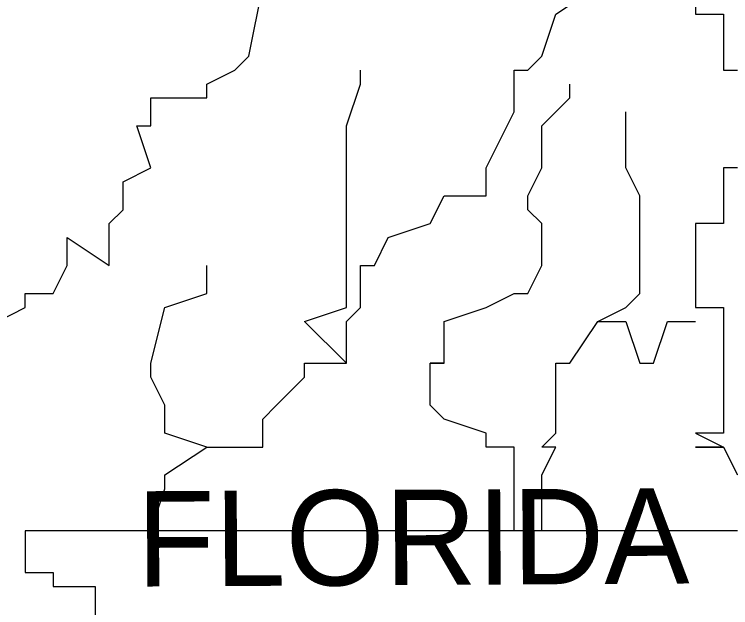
# Model space of a CAD drawing. Extents: x 1797809 to 2198143, y 249608 to 1237864.
# Drawn here: x 2195042.459 to 2195045.155, y 1237125.795 to 1237128.029 of the extents above; entities that cross this region are included whole.
import ezdxf

# ---------------------------------------------------------------- set-up
doc = ezdxf.new("R2010")
doc.units = 0
doc.layers.add('GSBWFILL', color=7, linetype='Continuous')

msp = doc.modelspace()

# ---------------------------------------------------------------- linework, layer by layer
at = {"layer": 'GSBWFILL'}
for points in [[(2195041.6068, 1237125.4017), (2195041.6068, 1237127.2411), (2195042.0798, 1237130.4994), (2195042.0798, 1237130.6045), (2195042.0798, 1237130.6045), (2195042.0798, 1237130.6045), (2195041.9221, 1237130.6045), (2195041.9221, 1237130.657), (2195042.0798, 1237130.657), (2195044.4972, 1237130.6045), (2195044.9702, 1237128.2396), (2195044.9702, 1237128.1345), (2195045.0227, 1237128.0819), (2195045.0227, 1237128.0294), (2195045.0227, 1237128.0294), (2195045.1278, 1237128.0294), (2195045.1278, 1237127.8717), (2195045.1278, 1237127.8192), (2195045.1804, 1237127.8192)], [(2195041.6068, 1237125.4017), (2195041.6068, 1237127.2411), (2195042.0798, 1237130.4994), (2195042.0798, 1237130.6045), (2195042.0798, 1237130.6045), (2195042.0798, 1237130.6045), (2195041.9221, 1237130.6045), (2195041.9221, 1237130.657), (2195042.0798, 1237130.657), (2195044.4972, 1237130.6045), (2195044.9702, 1237128.2396), (2195044.9702, 1237128.1345), (2195045.0227, 1237128.0819), (2195045.0227, 1237128.0294), (2195045.0227, 1237128.0294), (2195045.1278, 1237128.0294), (2195045.1278, 1237127.8717), (2195045.1278, 1237127.8192), (2195045.1804, 1237127.8192)], [(2195041.6068, 1237125.4017), (2195041.6068, 1237127.2411), (2195042.0798, 1237130.4994), (2195042.0798, 1237130.6045), (2195042.0798, 1237130.6045), (2195042.0798, 1237130.6045), (2195041.9221, 1237130.6045), (2195041.9221, 1237130.657), (2195042.0798, 1237130.657), (2195044.4972, 1237130.6045), (2195044.9702, 1237128.2396), (2195044.9702, 1237128.1345), (2195045.0227, 1237128.0819), (2195045.0227, 1237128.0294), (2195045.0227, 1237128.0294), (2195045.1278, 1237128.0294), (2195045.1278, 1237127.8717), (2195045.1278, 1237127.8192), (2195045.1804, 1237127.8192)], [(2195043.7089, 1237126.7156), (2195043.7089, 1237126.7156), (2195043.7089, 1237126.8732), (2195043.7614, 1237126.9258), (2195043.7614, 1237126.9783), (2195043.7614, 1237127.0834), (2195043.814, 1237127.0834), (2195043.8665, 1237127.1885), (2195044.0242, 1237127.2411), (2195044.0768, 1237127.3462), (2195044.2344, 1237127.3462), (2195044.2344, 1237127.4513), (2195044.3395, 1237127.6615), (2195044.3395, 1237127.7666), (2195044.3395, 1237127.7666), (2195044.3395, 1237127.8192), (2195044.3921, 1237127.8192), (2195044.4446, 1237127.8717), (2195044.4972, 1237128.0294), (2195044.6548, 1237128.1345), (2195044.7599, 1237128.187), (2195044.7599, 1237128.2396), (2195044.7599, 1237128.2921), (2195044.6548, 1237128.2921)], [(2195043.7089, 1237126.7156), (2195043.7089, 1237126.7156), (2195043.7089, 1237126.8732), (2195043.7614, 1237126.9258), (2195043.7614, 1237126.9783), (2195043.7614, 1237127.0834), (2195043.814, 1237127.0834), (2195043.8665, 1237127.1885), (2195044.0242, 1237127.2411), (2195044.0768, 1237127.3462), (2195044.2344, 1237127.3462), (2195044.2344, 1237127.4513), (2195044.3395, 1237127.6615), (2195044.3395, 1237127.7666), (2195044.3395, 1237127.7666), (2195044.3395, 1237127.8192), (2195044.3921, 1237127.8192), (2195044.4446, 1237127.8717), (2195044.4972, 1237128.0294), (2195044.6548, 1237128.1345), (2195044.7599, 1237128.187), (2195044.7599, 1237128.2396), (2195044.7599, 1237128.2921), (2195044.6548, 1237128.2921)], [(2195043.7089, 1237126.7156), (2195043.7089, 1237126.7156), (2195043.7089, 1237126.8732), (2195043.7614, 1237126.9258), (2195043.7614, 1237126.9783), (2195043.7614, 1237127.0834), (2195043.814, 1237127.0834), (2195043.8665, 1237127.1885), (2195044.0242, 1237127.2411), (2195044.0768, 1237127.3462), (2195044.2344, 1237127.3462), (2195044.2344, 1237127.4513), (2195044.3395, 1237127.6615), (2195044.3395, 1237127.7666), (2195044.3395, 1237127.7666), (2195044.3395, 1237127.8192), (2195044.3921, 1237127.8192), (2195044.4446, 1237127.8717), (2195044.4972, 1237128.0294), (2195044.6548, 1237128.1345), (2195044.7599, 1237128.187), (2195044.7599, 1237128.2396), (2195044.7599, 1237128.2921), (2195044.6548, 1237128.2921)], [(2195042.3951, 1237126.8732), (2195042.5002, 1237126.9258), (2195042.5002, 1237126.9783), (2195042.6053, 1237126.9783), (2195042.6578, 1237127.0834), (2195042.6578, 1237127.1885), (2195042.8155, 1237127.0834), (2195042.8155, 1237127.2411), (2195042.868, 1237127.2936), (2195042.868, 1237127.3462), (2195042.868, 1237127.3987), (2195042.9732, 1237127.4513), (2195042.9206, 1237127.609), (2195042.9732, 1237127.609), (2195042.9732, 1237127.7141), (2195043.1834, 1237127.7141), (2195043.1834, 1237127.7666), (2195043.1834, 1237127.7666), (2195043.2885, 1237127.8192), (2195043.341, 1237127.8717), (2195043.3936, 1237128.1345)], [(2195042.3951, 1237126.8732), (2195042.5002, 1237126.9258), (2195042.5002, 1237126.9783), (2195042.6053, 1237126.9783), (2195042.6578, 1237127.0834), (2195042.6578, 1237127.1885), (2195042.8155, 1237127.0834), (2195042.8155, 1237127.2411), (2195042.868, 1237127.2936), (2195042.868, 1237127.3462), (2195042.868, 1237127.3987), (2195042.9732, 1237127.4513), (2195042.9206, 1237127.609), (2195042.9732, 1237127.609), (2195042.9732, 1237127.7141), (2195043.1834, 1237127.7141), (2195043.1834, 1237127.7666), (2195043.1834, 1237127.7666), (2195043.2885, 1237127.8192), (2195043.341, 1237127.8717), (2195043.3936, 1237128.1345)], [(2195042.3951, 1237126.8732), (2195042.5002, 1237126.9258), (2195042.5002, 1237126.9783), (2195042.6053, 1237126.9783), (2195042.6578, 1237127.0834), (2195042.6578, 1237127.1885), (2195042.8155, 1237127.0834), (2195042.8155, 1237127.2411), (2195042.868, 1237127.2936), (2195042.868, 1237127.3462), (2195042.868, 1237127.3987), (2195042.9732, 1237127.4513), (2195042.9206, 1237127.609), (2195042.9732, 1237127.609), (2195042.9732, 1237127.7141), (2195043.1834, 1237127.7141), (2195043.1834, 1237127.7666), (2195043.1834, 1237127.7666), (2195043.2885, 1237127.8192), (2195043.341, 1237127.8717), (2195043.3936, 1237128.1345)], [(2195043.1834, 1237126.4002), (2195043.1834, 1237126.4002), (2195043.2885, 1237126.4002), (2195043.341, 1237126.4002), (2195043.3936, 1237126.4002), (2195043.3936, 1237126.4528), (2195043.3936, 1237126.5053), (2195043.4461, 1237126.5579), (2195043.5512, 1237126.663), (2195043.5512, 1237126.7156), (2195043.7089, 1237126.7156), (2195043.7089, 1237126.7156), (2195043.5512, 1237126.8732), (2195043.7089, 1237126.9258), (2195043.7089, 1237126.9783), (2195043.7089, 1237127.0834), (2195043.7089, 1237127.1885), (2195043.7089, 1237127.2411), (2195043.7089, 1237127.3462), (2195043.7089, 1237127.3462), (2195043.7089, 1237127.4513), (2195043.7089, 1237127.609), (2195043.7614, 1237127.7666), (2195043.7614, 1237127.7666), (2195043.7614, 1237127.8192)], [(2195043.1834, 1237126.4002), (2195043.1834, 1237126.4002), (2195043.2885, 1237126.4002), (2195043.341, 1237126.4002), (2195043.3936, 1237126.4002), (2195043.3936, 1237126.4528), (2195043.3936, 1237126.5053), (2195043.4461, 1237126.5579), (2195043.5512, 1237126.663), (2195043.5512, 1237126.7156), (2195043.7089, 1237126.7156), (2195043.7089, 1237126.7156), (2195043.5512, 1237126.8732), (2195043.7089, 1237126.9258), (2195043.7089, 1237126.9783), (2195043.7089, 1237127.0834), (2195043.7089, 1237127.1885), (2195043.7089, 1237127.2411), (2195043.7089, 1237127.3462), (2195043.7089, 1237127.3462), (2195043.7089, 1237127.4513), (2195043.7089, 1237127.609), (2195043.7614, 1237127.7666), (2195043.7614, 1237127.7666), (2195043.7614, 1237127.8192)], [(2195043.1834, 1237126.4002), (2195043.1834, 1237126.4002), (2195043.2885, 1237126.4002), (2195043.341, 1237126.4002), (2195043.3936, 1237126.4002), (2195043.3936, 1237126.4528), (2195043.3936, 1237126.5053), (2195043.4461, 1237126.5579), (2195043.5512, 1237126.663), (2195043.5512, 1237126.7156), (2195043.7089, 1237126.7156), (2195043.7089, 1237126.7156), (2195043.5512, 1237126.8732), (2195043.7089, 1237126.9258), (2195043.7089, 1237126.9783), (2195043.7089, 1237127.0834), (2195043.7089, 1237127.1885), (2195043.7089, 1237127.2411), (2195043.7089, 1237127.3462), (2195043.7089, 1237127.3462), (2195043.7089, 1237127.4513), (2195043.7089, 1237127.609), (2195043.7614, 1237127.7666), (2195043.7614, 1237127.7666), (2195043.7614, 1237127.8192)], [(2195044.3395, 1237126.0849), (2195044.3395, 1237126.2426), (2195044.3395, 1237126.2951), (2195044.3395, 1237126.4002), (2195044.3395, 1237126.4002), (2195044.2344, 1237126.4002), (2195044.2344, 1237126.4528), (2195044.0768, 1237126.5053), (2195044.0242, 1237126.5579), (2195044.0242, 1237126.663), (2195044.0242, 1237126.7156), (2195044.0768, 1237126.7156), (2195044.0242, 1237126.7156), (2195044.0768, 1237126.7156), (2195044.0768, 1237126.8732), (2195044.2344, 1237126.9258), (2195044.3395, 1237126.9783), (2195044.3395, 1237126.9783), (2195044.3921, 1237126.9783), (2195044.4446, 1237127.0834), (2195044.4446, 1237127.0834), (2195044.4446, 1237127.1885), (2195044.4446, 1237127.2411), (2195044.4446, 1237127.2411), (2195044.3921, 1237127.2936), (2195044.3921, 1237127.3462), (2195044.4446, 1237127.4513), (2195044.4446, 1237127.609), (2195044.4972, 1237127.6615), (2195044.5497, 1237127.7141), (2195044.5497, 1237127.7666)], [(2195044.3395, 1237126.0849), (2195044.3395, 1237126.2426), (2195044.3395, 1237126.2951), (2195044.3395, 1237126.4002), (2195044.3395, 1237126.4002), (2195044.2344, 1237126.4002), (2195044.2344, 1237126.4528), (2195044.0768, 1237126.5053), (2195044.0242, 1237126.5579), (2195044.0242, 1237126.663), (2195044.0242, 1237126.7156), (2195044.0768, 1237126.7156), (2195044.0242, 1237126.7156), (2195044.0768, 1237126.7156), (2195044.0768, 1237126.8732), (2195044.2344, 1237126.9258), (2195044.3395, 1237126.9783), (2195044.3395, 1237126.9783), (2195044.3921, 1237126.9783), (2195044.4446, 1237127.0834), (2195044.4446, 1237127.0834), (2195044.4446, 1237127.1885), (2195044.4446, 1237127.2411), (2195044.4446, 1237127.2411), (2195044.3921, 1237127.2936), (2195044.3921, 1237127.3462), (2195044.4446, 1237127.4513), (2195044.4446, 1237127.609), (2195044.4972, 1237127.6615), (2195044.5497, 1237127.7141), (2195044.5497, 1237127.7666)], [(2195044.3395, 1237126.0849), (2195044.3395, 1237126.2426), (2195044.3395, 1237126.2951), (2195044.3395, 1237126.4002), (2195044.3395, 1237126.4002), (2195044.2344, 1237126.4002), (2195044.2344, 1237126.4528), (2195044.0768, 1237126.5053), (2195044.0242, 1237126.5579), (2195044.0242, 1237126.663), (2195044.0242, 1237126.7156), (2195044.0768, 1237126.7156), (2195044.0242, 1237126.7156), (2195044.0768, 1237126.7156), (2195044.0768, 1237126.8732), (2195044.2344, 1237126.9258), (2195044.3395, 1237126.9783), (2195044.3395, 1237126.9783), (2195044.3921, 1237126.9783), (2195044.4446, 1237127.0834), (2195044.4446, 1237127.0834), (2195044.4446, 1237127.1885), (2195044.4446, 1237127.2411), (2195044.4446, 1237127.2411), (2195044.3921, 1237127.2936), (2195044.3921, 1237127.3462), (2195044.4446, 1237127.4513), (2195044.4446, 1237127.609), (2195044.4972, 1237127.6615), (2195044.5497, 1237127.7141), (2195044.5497, 1237127.7666)], [(2195044.6548, 1237126.8732), (2195044.6548, 1237126.8732), (2195044.7599, 1237126.9258), (2195044.8125, 1237126.9783), (2195044.8125, 1237126.9783), (2195044.8125, 1237127.0834), (2195044.8125, 1237127.1885), (2195044.8125, 1237127.2411), (2195044.8125, 1237127.2936), (2195044.8125, 1237127.3462), (2195044.7599, 1237127.4513), (2195044.7599, 1237127.4513), (2195044.7599, 1237127.6615)], [(2195044.6548, 1237126.8732), (2195044.6548, 1237126.8732), (2195044.7599, 1237126.9258), (2195044.8125, 1237126.9783), (2195044.8125, 1237126.9783), (2195044.8125, 1237127.0834), (2195044.8125, 1237127.1885), (2195044.8125, 1237127.2411), (2195044.8125, 1237127.2936), (2195044.8125, 1237127.3462), (2195044.7599, 1237127.4513), (2195044.7599, 1237127.4513), (2195044.7599, 1237127.6615)], [(2195044.6548, 1237126.8732), (2195044.6548, 1237126.8732), (2195044.7599, 1237126.9258), (2195044.8125, 1237126.9783), (2195044.8125, 1237126.9783), (2195044.8125, 1237127.0834), (2195044.8125, 1237127.1885), (2195044.8125, 1237127.2411), (2195044.8125, 1237127.2936), (2195044.8125, 1237127.3462), (2195044.7599, 1237127.4513), (2195044.7599, 1237127.4513), (2195044.7599, 1237127.6615)], [(2195045.1804, 1237127.4513), (2195045.1278, 1237127.4513), (2195045.1278, 1237127.4513), (2195045.1278, 1237127.4513), (2195045.1278, 1237127.3987), (2195045.1278, 1237127.3462), (2195045.1278, 1237127.3462), (2195045.1278, 1237127.3462), (2195045.1278, 1237127.3462), (2195045.1278, 1237127.3462), (2195045.1278, 1237127.2936), (2195045.1278, 1237127.2936), (2195045.1278, 1237127.2936), (2195045.1278, 1237127.2411), (2195045.1278, 1237127.2411), (2195045.0227, 1237127.2411), (2195045.0227, 1237127.2411), (2195045.0227, 1237127.2411), (2195045.0227, 1237127.1885), (2195045.0227, 1237127.1885), (2195045.0227, 1237127.0834), (2195045.0227, 1237127.0834), (2195045.0227, 1237127.0834), (2195045.0227, 1237127.0834), (2195045.0227, 1237127.0834), (2195045.0227, 1237127.0834), (2195045.0227, 1237127.0834), (2195045.0227, 1237126.9783), (2195045.0227, 1237126.9783), (2195045.0227, 1237126.9783), (2195045.0227, 1237126.9783), (2195045.0227, 1237126.9783), (2195045.0227, 1237126.9783), (2195045.0227, 1237126.9258), (2195045.1278, 1237126.9258), (2195045.1278, 1237126.8732), (2195045.1278, 1237126.8732), (2195045.1278, 1237126.8732), (2195045.1278, 1237126.7156), (2195045.1278, 1237126.7156), (2195045.1278, 1237126.7156), (2195045.1278, 1237126.7156), (2195045.1278, 1237126.7156), (2195045.1278, 1237126.7156), (2195045.1278, 1237126.663), (2195045.1278, 1237126.5579), (2195045.1278, 1237126.5579), (2195045.1278, 1237126.5579), (2195045.1278, 1237126.5053), (2195045.1278, 1237126.5053), (2195045.1278, 1237126.4528), (2195045.1278, 1237126.4528), (2195045.0227, 1237126.4528), (2195045.0227, 1237126.4528), (2195045.0227, 1237126.4528), (2195045.0227, 1237126.4528), (2195045.1278, 1237126.4002), (2195045.1278, 1237126.4002), (2195045.0227, 1237126.4002), (2195045.1278, 1237126.4002), (2195045.1278, 1237126.4002), (2195045.1278, 1237126.4002), (2195045.1804, 1237126.2951)], [(2195045.1804, 1237127.4513), (2195045.1278, 1237127.4513), (2195045.1278, 1237127.4513), (2195045.1278, 1237127.4513), (2195045.1278, 1237127.3987), (2195045.1278, 1237127.3462), (2195045.1278, 1237127.3462), (2195045.1278, 1237127.3462), (2195045.1278, 1237127.3462), (2195045.1278, 1237127.3462), (2195045.1278, 1237127.2936), (2195045.1278, 1237127.2936), (2195045.1278, 1237127.2936), (2195045.1278, 1237127.2411), (2195045.1278, 1237127.2411), (2195045.0227, 1237127.2411), (2195045.0227, 1237127.2411), (2195045.0227, 1237127.2411), (2195045.0227, 1237127.1885), (2195045.0227, 1237127.1885), (2195045.0227, 1237127.0834), (2195045.0227, 1237127.0834), (2195045.0227, 1237127.0834), (2195045.0227, 1237127.0834), (2195045.0227, 1237127.0834), (2195045.0227, 1237127.0834), (2195045.0227, 1237127.0834), (2195045.0227, 1237126.9783), (2195045.0227, 1237126.9783), (2195045.0227, 1237126.9783), (2195045.0227, 1237126.9783), (2195045.0227, 1237126.9783), (2195045.0227, 1237126.9783), (2195045.0227, 1237126.9258), (2195045.1278, 1237126.9258), (2195045.1278, 1237126.8732), (2195045.1278, 1237126.8732), (2195045.1278, 1237126.8732), (2195045.1278, 1237126.7156), (2195045.1278, 1237126.7156), (2195045.1278, 1237126.7156), (2195045.1278, 1237126.7156), (2195045.1278, 1237126.7156), (2195045.1278, 1237126.7156), (2195045.1278, 1237126.663), (2195045.1278, 1237126.5579), (2195045.1278, 1237126.5579), (2195045.1278, 1237126.5579), (2195045.1278, 1237126.5053), (2195045.1278, 1237126.5053), (2195045.1278, 1237126.4528), (2195045.1278, 1237126.4528), (2195045.0227, 1237126.4528), (2195045.0227, 1237126.4528), (2195045.0227, 1237126.4528), (2195045.0227, 1237126.4528), (2195045.1278, 1237126.4002), (2195045.1278, 1237126.4002), (2195045.0227, 1237126.4002), (2195045.1278, 1237126.4002), (2195045.1278, 1237126.4002), (2195045.1278, 1237126.4002), (2195045.1804, 1237126.2951)], [(2195045.1804, 1237127.4513), (2195045.1278, 1237127.4513), (2195045.1278, 1237127.4513), (2195045.1278, 1237127.4513), (2195045.1278, 1237127.3987), (2195045.1278, 1237127.3462), (2195045.1278, 1237127.3462), (2195045.1278, 1237127.3462), (2195045.1278, 1237127.3462), (2195045.1278, 1237127.3462), (2195045.1278, 1237127.2936), (2195045.1278, 1237127.2936), (2195045.1278, 1237127.2936), (2195045.1278, 1237127.2411), (2195045.1278, 1237127.2411), (2195045.0227, 1237127.2411), (2195045.0227, 1237127.2411), (2195045.0227, 1237127.2411), (2195045.0227, 1237127.1885), (2195045.0227, 1237127.1885), (2195045.0227, 1237127.0834), (2195045.0227, 1237127.0834), (2195045.0227, 1237127.0834), (2195045.0227, 1237127.0834), (2195045.0227, 1237127.0834), (2195045.0227, 1237127.0834), (2195045.0227, 1237127.0834), (2195045.0227, 1237126.9783), (2195045.0227, 1237126.9783), (2195045.0227, 1237126.9783), (2195045.0227, 1237126.9783), (2195045.0227, 1237126.9783), (2195045.0227, 1237126.9783), (2195045.0227, 1237126.9258), (2195045.1278, 1237126.9258), (2195045.1278, 1237126.8732), (2195045.1278, 1237126.8732), (2195045.1278, 1237126.8732), (2195045.1278, 1237126.7156), (2195045.1278, 1237126.7156), (2195045.1278, 1237126.7156), (2195045.1278, 1237126.7156), (2195045.1278, 1237126.7156), (2195045.1278, 1237126.7156), (2195045.1278, 1237126.663), (2195045.1278, 1237126.5579), (2195045.1278, 1237126.5579), (2195045.1278, 1237126.5579), (2195045.1278, 1237126.5053), (2195045.1278, 1237126.5053), (2195045.1278, 1237126.4528), (2195045.1278, 1237126.4528), (2195045.0227, 1237126.4528), (2195045.0227, 1237126.4528), (2195045.0227, 1237126.4528), (2195045.0227, 1237126.4528), (2195045.1278, 1237126.4002), (2195045.1278, 1237126.4002), (2195045.0227, 1237126.4002), (2195045.1278, 1237126.4002), (2195045.1278, 1237126.4002), (2195045.1278, 1237126.4002), (2195045.1804, 1237126.2951)], [(2195042.9732, 1237126.0849), (2195043.0257, 1237126.2426), (2195043.0257, 1237126.2951), (2195043.1834, 1237126.4002), (2195043.1834, 1237126.4002), (2195043.1834, 1237126.4002), (2195043.0257, 1237126.4528), (2195043.0257, 1237126.5053), (2195043.0257, 1237126.5579), (2195042.9732, 1237126.663), (2195042.9732, 1237126.7156), (2195042.9732, 1237126.7156), (2195043.0257, 1237126.9258), (2195043.1834, 1237126.9783), (2195043.1834, 1237127.0834)], [(2195042.9732, 1237126.0849), (2195043.0257, 1237126.2426), (2195043.0257, 1237126.2951), (2195043.1834, 1237126.4002), (2195043.1834, 1237126.4002), (2195043.1834, 1237126.4002), (2195043.0257, 1237126.4528), (2195043.0257, 1237126.5053), (2195043.0257, 1237126.5579), (2195042.9732, 1237126.663), (2195042.9732, 1237126.7156), (2195042.9732, 1237126.7156), (2195043.0257, 1237126.9258), (2195043.1834, 1237126.9783), (2195043.1834, 1237127.0834)], [(2195042.9732, 1237126.0849), (2195043.0257, 1237126.2426), (2195043.0257, 1237126.2951), (2195043.1834, 1237126.4002), (2195043.1834, 1237126.4002), (2195043.1834, 1237126.4002), (2195043.0257, 1237126.4528), (2195043.0257, 1237126.5053), (2195043.0257, 1237126.5579), (2195042.9732, 1237126.663), (2195042.9732, 1237126.7156), (2195042.9732, 1237126.7156), (2195043.0257, 1237126.9258), (2195043.1834, 1237126.9783), (2195043.1834, 1237127.0834)], [(2195044.4446, 1237126.0849), (2195044.4446, 1237126.2426), (2195044.4446, 1237126.2426), (2195044.4446, 1237126.2951), (2195044.4972, 1237126.4002), (2195044.4446, 1237126.4002), (2195044.4972, 1237126.4528), (2195044.4972, 1237126.5053), (2195044.4972, 1237126.5579), (2195044.4972, 1237126.5579), (2195044.4972, 1237126.663), (2195044.4972, 1237126.7156), (2195044.5497, 1237126.7156), (2195044.6548, 1237126.8732), (2195044.7599, 1237126.8732), (2195044.8125, 1237126.7156), (2195044.865, 1237126.7156), (2195044.9176, 1237126.8732), (2195044.9702, 1237126.8732), (2195045.0227, 1237126.8732)], [(2195044.4446, 1237126.0849), (2195044.4446, 1237126.2426), (2195044.4446, 1237126.2426), (2195044.4446, 1237126.2951), (2195044.4972, 1237126.4002), (2195044.4446, 1237126.4002), (2195044.4972, 1237126.4528), (2195044.4972, 1237126.5053), (2195044.4972, 1237126.5579), (2195044.4972, 1237126.5579), (2195044.4972, 1237126.663), (2195044.4972, 1237126.7156), (2195044.5497, 1237126.7156), (2195044.6548, 1237126.8732), (2195044.7599, 1237126.8732), (2195044.8125, 1237126.7156), (2195044.865, 1237126.7156), (2195044.9176, 1237126.8732), (2195044.9702, 1237126.8732), (2195045.0227, 1237126.8732)], [(2195044.4446, 1237126.0849), (2195044.4446, 1237126.2426), (2195044.4446, 1237126.2426), (2195044.4446, 1237126.2951), (2195044.4972, 1237126.4002), (2195044.4446, 1237126.4002), (2195044.4972, 1237126.4528), (2195044.4972, 1237126.5053), (2195044.4972, 1237126.5579), (2195044.4972, 1237126.5579), (2195044.4972, 1237126.663), (2195044.4972, 1237126.7156), (2195044.5497, 1237126.7156), (2195044.6548, 1237126.8732), (2195044.7599, 1237126.8732), (2195044.8125, 1237126.7156), (2195044.865, 1237126.7156), (2195044.9176, 1237126.8732), (2195044.9702, 1237126.8732), (2195045.0227, 1237126.8732)], [(2195045.1804, 1237126.0849), (2195042.5002, 1237126.0849), (2195042.5002, 1237126.0324), (2195042.5002, 1237126.0324)], [(2195045.1804, 1237126.0849), (2195042.5002, 1237126.0849), (2195042.5002, 1237126.0324), (2195042.5002, 1237126.0324)], [(2195045.1804, 1237126.0849), (2195042.5002, 1237126.0849), (2195042.5002, 1237126.0324), (2195042.5002, 1237126.0324)], [(2195042.5002, 1237126.0324), (2195042.5002, 1237125.9798), (2195042.5002, 1237125.9798), (2195042.5002, 1237125.9273), (2195042.5002, 1237125.9273), (2195042.6053, 1237125.9273), (2195042.6053, 1237125.9273), (2195042.6053, 1237125.8747), (2195042.6578, 1237125.8747), (2195042.6578, 1237125.8747), (2195042.6578, 1237125.8747), (2195042.7629, 1237125.8747), (2195042.7629, 1237125.8747), (2195042.7629, 1237125.8747), (2195042.7629, 1237125.8222), (2195042.7629, 1237125.8222), (2195042.7629, 1237125.8222), (2195042.7629, 1237125.7171)], [(2195042.5002, 1237126.0324), (2195042.5002, 1237125.9798), (2195042.5002, 1237125.9798), (2195042.5002, 1237125.9273), (2195042.5002, 1237125.9273), (2195042.6053, 1237125.9273), (2195042.6053, 1237125.9273), (2195042.6053, 1237125.8747), (2195042.6578, 1237125.8747), (2195042.6578, 1237125.8747), (2195042.6578, 1237125.8747), (2195042.7629, 1237125.8747), (2195042.7629, 1237125.8747), (2195042.7629, 1237125.8747), (2195042.7629, 1237125.8222), (2195042.7629, 1237125.8222), (2195042.7629, 1237125.8222), (2195042.7629, 1237125.7171)], [(2195042.5002, 1237126.0324), (2195042.5002, 1237125.9798), (2195042.5002, 1237125.9798), (2195042.5002, 1237125.9273), (2195042.5002, 1237125.9273), (2195042.6053, 1237125.9273), (2195042.6053, 1237125.9273), (2195042.6053, 1237125.8747), (2195042.6578, 1237125.8747), (2195042.6578, 1237125.8747), (2195042.6578, 1237125.8747), (2195042.7629, 1237125.8747), (2195042.7629, 1237125.8747), (2195042.7629, 1237125.8747), (2195042.7629, 1237125.8222), (2195042.7629, 1237125.8222), (2195042.7629, 1237125.8222), (2195042.7629, 1237125.7171)]]:
    msp.add_lwpolyline(points, dxfattribs=at)
for radius in [4.5988, 4.5988, 4.5988, 4.4778, 4.4778, 4.4778, 3.5557, 3.5557, 3.5557, 3.4444, 3.4444, 3.4444]:
    msp.add_circle((2195043.3971, 1237128.0451), radius, dxfattribs=at)

# ---------------------------------------------------------------- texts
for s, height, rotation, p in [('GEORGIA', 0.36892, 280.9296, (2195044.865, 1237130.0264)), ('GEORGIA', 0.36892, 280.9296, (2195044.865, 1237130.0264)), ('GEORGIA', 0.36892, 280.9296, (2195044.865, 1237130.0264)), ('FLORIDA', 0.35883, 0.3238, (2195042.9206, 1237125.8747)), ('FLORIDA', 0.35883, 0.3238, (2195042.9206, 1237125.8747)), ('FLORIDA', 0.35883, 0.3238, (2195042.9206, 1237125.8747))]:
    msp.add_text(s, height=height, rotation=rotation, dxfattribs=at).set_placement(p)

doc.saveas('drawing.dxf')
